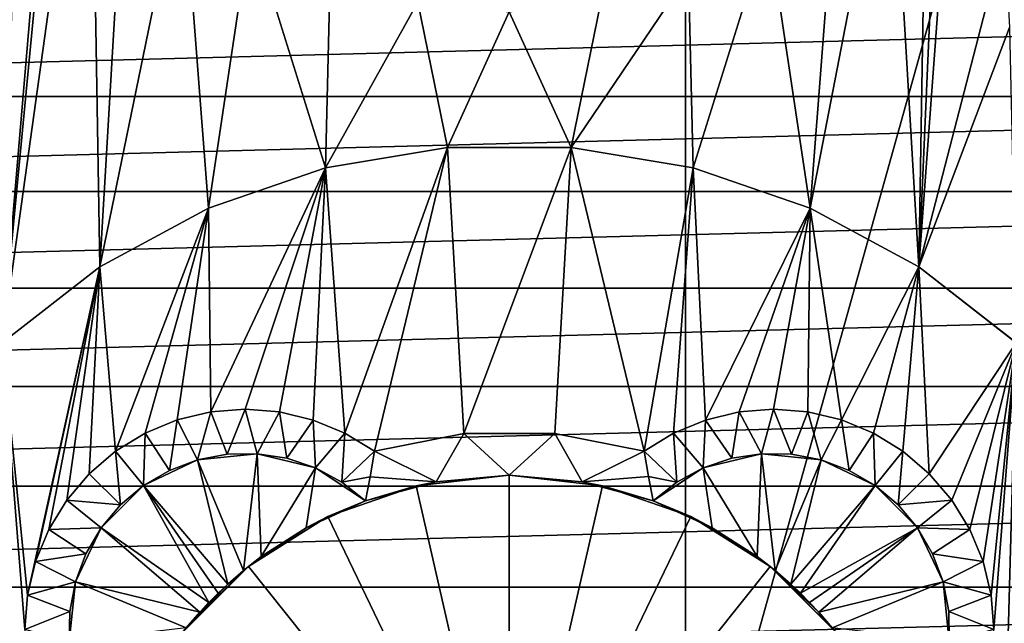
# Model space of a CAD drawing. Header units: millimetres. Extents: x -108 to 102, y -42 to 80.
# Tile 522 of 539: x 48.94 to 60.12, y 37.57 to 44.42. Entities that reach past the tile are written whole.
import ezdxf

# ---------------------------------------------------------------- set-up
doc = ezdxf.new("R2010")
doc.units = ezdxf.units.MM
doc.header["$LTSCALE"] = 81.481481
for name, color, linetype in [('10', 7, 'CONTINUOUS'), ('11', 7, 'CONTINUOUS'), ('12', 7, 'CONTINUOUS'), ('21', 7, 'CONTINUOUS'), ('23', 7, 'CONTINUOUS'), ('2718', 7, 'CONTINUOUS'), ('2720', 7, 'CONTINUOUS'), ('2721', 7, 'CONTINUOUS'), ('2784', 7, 'CONTINUOUS'), ('4', 7, 'CONTINUOUS'), ('49', 7, 'CONTINUOUS'), ('5', 7, 'CONTINUOUS'), ('50', 7, 'CONTINUOUS'), ('51', 7, 'CONTINUOUS'), ('58', 7, 'CONTINUOUS'), ('59', 7, 'CONTINUOUS'), ('60', 7, 'CONTINUOUS')]:
    doc.layers.add(name, color=color, linetype=linetype)

msp = doc.modelspace()

# ---------------------------------------------------------------- linework, layer by layer
at = {"layer": '10', "color": 7, "linetype": 'CONTINUOUS', "true_color": 0x96918c}
for points in [[(52.97, 39.522, 105.55), (53.984, 39.725, 105.55), (53.671, 39.177, 106.05), (52.97, 39.522, 105.55)], [(53.671, 39.177, 106.05), (53.984, 39.725, 105.55), (54.5, 39.25, 106.05), (53.671, 39.177, 106.05)], [(53.984, 39.725, 105.55), (55.017, 39.724, 105.55), (54.5, 39.25, 106.05), (53.984, 39.725, 105.55)], [(54.5, 39.25, 106.05), (55.017, 39.724, 105.55), (55.329, 39.177, 106.05), (54.5, 39.25, 106.05)], [(55.017, 39.724, 105.55), (56.03, 39.522, 105.55), (55.329, 39.177, 106.05), (55.017, 39.724, 105.55)], [(52.92, 39.234, 105.809), (52.97, 39.522, 105.55), (53.671, 39.177, 106.05), (52.92, 39.234, 105.809)], [(55.329, 39.177, 106.05), (56.03, 39.522, 105.55), (56.08, 39.235, 105.808), (55.329, 39.177, 106.05)], [(52.867, 38.96, 106.05), (52.92, 39.234, 105.809), (53.671, 39.177, 106.05), (52.867, 38.96, 106.05)], [(56.133, 38.96, 106.05), (55.329, 39.177, 106.05), (56.08, 39.235, 105.808), (56.133, 38.96, 106.05)]]:
    msp.add_3dface(points, dxfattribs=at)
at = {"layer": '11', "color": 7, "linetype": 'CONTINUOUS', "true_color": 0x96918c}
for points in [[(53.671, 39.177, 106.05), (54.5, 39.25, 106.05), (53.443, 39.131, 124.55), (53.671, 39.177, 106.05)], [(53.443, 39.131, 124.55), (54.5, 39.25, 106.05), (54.5, 39.25, 124.55), (53.443, 39.131, 124.55)], [(54.5, 39.25, 106.05), (55.329, 39.177, 106.05), (54.5, 39.25, 124.55), (54.5, 39.25, 106.05)], [(54.5, 39.25, 124.55), (55.329, 39.177, 106.05), (55.557, 39.131, 124.55), (54.5, 39.25, 124.55)], [(52.439, 38.78, 124.55), (52.867, 38.96, 120.55), (53.443, 39.131, 124.55), (52.439, 38.78, 124.55)], [(52.867, 38.96, 106.05), (53.671, 39.177, 106.05), (52.867, 38.96, 120.55), (52.867, 38.96, 106.05)], [(52.867, 38.96, 120.55), (53.671, 39.177, 106.05), (53.443, 39.131, 124.55), (52.867, 38.96, 120.55)], [(55.329, 39.177, 106.05), (56.133, 38.96, 106.05), (55.557, 39.131, 124.55), (55.329, 39.177, 106.05)], [(56.133, 38.96, 106.05), (56.133, 38.96, 120.55), (55.557, 39.131, 124.55), (56.133, 38.96, 106.05)], [(55.557, 39.131, 124.55), (56.133, 38.96, 120.55), (56.561, 38.78, 124.55), (55.557, 39.131, 124.55)], [(52.192, 38.652, 120.944), (52.867, 38.96, 120.55), (52.439, 38.78, 124.55), (52.192, 38.652, 120.944)], [(56.561, 38.78, 124.55), (56.133, 38.96, 120.55), (56.805, 38.653, 120.943), (56.561, 38.78, 124.55)], [(51.538, 38.214, 124.55), (52.192, 38.652, 120.944), (52.439, 38.78, 124.55), (51.538, 38.214, 124.55)], [(57.462, 38.214, 124.55), (56.561, 38.78, 124.55), (57.313, 38.328, 121.242), (57.462, 38.214, 124.55)], [(57.313, 38.328, 121.242), (56.561, 38.78, 124.55), (56.805, 38.653, 120.943), (57.313, 38.328, 121.242)], [(51.684, 38.326, 121.244), (52.192, 38.652, 120.944), (51.538, 38.214, 124.55), (51.684, 38.326, 121.244)], [(51.481, 38.167, 121.351), (51.684, 38.326, 121.244), (51.538, 38.214, 124.55), (51.481, 38.167, 121.351)], [(57.517, 38.168, 121.35), (57.462, 38.214, 124.55), (57.313, 38.328, 121.242), (57.517, 38.168, 121.35)], [(50.786, 37.462, 124.55), (51.481, 38.167, 121.351), (51.538, 38.214, 124.55), (50.786, 37.462, 124.55)], [(51.303, 38.013, 121.421), (51.481, 38.167, 121.351), (50.786, 37.462, 124.55), (51.303, 38.013, 121.421)], [(58.214, 37.462, 124.55), (57.462, 38.214, 124.55), (58.167, 37.519, 121.351), (58.214, 37.462, 124.55)], [(58.167, 37.519, 121.351), (57.462, 38.214, 124.55), (58.013, 37.697, 121.421), (58.167, 37.519, 121.351)], [(58.013, 37.697, 121.421), (57.462, 38.214, 124.55), (57.91, 37.807, 121.444), (58.013, 37.697, 121.421)], [(57.91, 37.807, 121.444), (57.462, 38.214, 124.55), (57.805, 37.912, 121.444), (57.91, 37.807, 121.444)], [(57.805, 37.912, 121.444), (57.462, 38.214, 124.55), (57.696, 38.014, 121.421), (57.805, 37.912, 121.444)], [(57.696, 38.014, 121.421), (57.462, 38.214, 124.55), (57.517, 38.168, 121.35), (57.696, 38.014, 121.421)], [(51.193, 37.91, 121.444), (51.303, 38.013, 121.421), (50.786, 37.462, 124.55), (51.193, 37.91, 121.444)], [(51.088, 37.805, 121.444), (51.193, 37.91, 121.444), (50.786, 37.462, 124.55), (51.088, 37.805, 121.444)], [(50.986, 37.696, 121.421), (51.088, 37.805, 121.444), (50.786, 37.462, 124.55), (50.986, 37.696, 121.421)], [(50.832, 37.517, 121.35), (50.986, 37.696, 121.421), (50.786, 37.462, 124.55), (50.832, 37.517, 121.35)]]:
    msp.add_3dface(points, dxfattribs=at)
at = {"layer": '12', "color": 7, "linetype": 'CONTINUOUS', "true_color": 0x96918c}
for points in [[(53.443, 39.131, 124.55), (54.5, 39.25, 124.55), (54.5, 34.5, 125.823), (53.443, 39.131, 124.55)], [(54.5, 39.25, 124.55), (55.557, 39.131, 124.55), (54.5, 34.5, 125.823), (54.5, 39.25, 124.55)], [(52.439, 38.78, 124.55), (53.443, 39.131, 124.55), (54.5, 34.5, 125.823), (52.439, 38.78, 124.55)], [(55.557, 39.131, 124.55), (56.561, 38.78, 124.55), (54.5, 34.5, 125.823), (55.557, 39.131, 124.55)], [(51.538, 38.214, 124.55), (52.439, 38.78, 124.55), (54.5, 34.5, 125.823), (51.538, 38.214, 124.55)], [(56.561, 38.78, 124.55), (57.462, 38.214, 124.55), (54.5, 34.5, 125.823), (56.561, 38.78, 124.55)], [(50.786, 37.462, 124.55), (51.538, 38.214, 124.55), (54.5, 34.5, 125.823), (50.786, 37.462, 124.55)], [(57.462, 38.214, 124.55), (58.214, 37.462, 124.55), (54.5, 34.5, 125.823), (57.462, 38.214, 124.55)]]:
    msp.add_3dface(points, dxfattribs=at)
at = {"layer": '21', "color": 7, "linetype": 'CONTINUOUS', "true_color": 0x96918c}
for points in [[(60.117, 54.735, 115.05), (60.123, 45.377, 115.05), (59.149, 41.615, 115.05), (60.117, 54.735, 115.05)], [(59.472, 48.99, 115.05), (60.117, 54.735, 115.05), (59.149, 41.615, 115.05), (59.472, 48.99, 115.05)], [(49.528, 50.036, 115.05), (49.528, 48.99, 115.05), (48.743, 40.753, 115.05), (49.528, 50.036, 115.05)], [(48.877, 45.377, 115.05), (49.528, 50.036, 115.05), (48.743, 40.753, 115.05), (48.877, 45.377, 115.05)], [(49.528, 48.99, 115.05), (49.745, 47.968, 115.05), (48.743, 40.753, 115.05), (49.528, 48.99, 115.05)], [(59.255, 47.968, 115.05), (59.472, 48.99, 115.05), (59.149, 41.615, 115.05), (59.255, 47.968, 115.05)], [(48.743, 40.753, 115.05), (49.745, 47.968, 115.05), (49.851, 41.615, 115.05), (48.743, 40.753, 115.05)], [(49.745, 47.968, 115.05), (50.17, 47.013, 115.05), (49.851, 41.615, 115.05), (49.745, 47.968, 115.05)], [(58.83, 47.013, 115.05), (59.255, 47.968, 115.05), (59.149, 41.615, 115.05), (58.83, 47.013, 115.05)], [(50.17, 47.013, 115.05), (50.785, 46.167, 115.05), (49.851, 41.615, 115.05), (50.17, 47.013, 115.05)], [(58.215, 46.167, 115.05), (58.83, 47.013, 115.05), (57.915, 42.284, 115.05), (58.215, 46.167, 115.05)], [(57.915, 42.284, 115.05), (58.83, 47.013, 115.05), (59.149, 41.615, 115.05), (57.915, 42.284, 115.05)], [(49.851, 41.615, 115.05), (50.785, 46.167, 115.05), (51.085, 42.284, 115.05), (49.851, 41.615, 115.05)], [(50.785, 46.167, 115.05), (51.562, 45.468, 115.05), (51.085, 42.284, 115.05), (50.785, 46.167, 115.05)], [(57.438, 45.468, 115.05), (58.215, 46.167, 115.05), (57.915, 42.284, 115.05), (57.438, 45.468, 115.05)], [(51.085, 42.284, 115.05), (51.562, 45.468, 115.05), (52.413, 42.74, 115.05), (51.085, 42.284, 115.05)], [(51.562, 45.468, 115.05), (52.467, 44.945, 115.05), (52.413, 42.74, 115.05), (51.562, 45.468, 115.05)], [(56.533, 44.945, 115.05), (57.438, 45.468, 115.05), (56.587, 42.74, 115.05), (56.533, 44.945, 115.05)], [(56.587, 42.74, 115.05), (57.438, 45.468, 115.05), (57.915, 42.284, 115.05), (56.587, 42.74, 115.05)], [(60.123, 45.377, 115.05), (60.178, 44.333, 115.05), (59.149, 41.615, 115.05), (60.123, 45.377, 115.05)], [(52.467, 44.945, 115.05), (53.461, 44.622, 115.05), (52.413, 42.74, 115.05), (52.467, 44.945, 115.05)], [(55.539, 44.622, 115.05), (56.533, 44.945, 115.05), (55.202, 42.971, 115.05), (55.539, 44.622, 115.05)], [(55.202, 42.971, 115.05), (56.533, 44.945, 115.05), (56.587, 42.74, 115.05), (55.202, 42.971, 115.05)], [(52.413, 42.74, 115.05), (53.461, 44.622, 115.05), (53.798, 42.971, 115.05), (52.413, 42.74, 115.05)], [(53.461, 44.622, 115.05), (54.5, 44.513, 115.05), (53.798, 42.971, 115.05), (53.461, 44.622, 115.05)], [(54.5, 44.513, 115.05), (55.539, 44.622, 115.05), (55.202, 42.971, 115.05), (54.5, 44.513, 115.05)], [(53.798, 42.971, 115.05), (54.5, 44.513, 115.05), (55.202, 42.971, 115.05), (53.798, 42.971, 115.05)], [(59.149, 41.615, 115.05), (60.178, 44.333, 115.05), (60.257, 40.753, 115.05), (59.149, 41.615, 115.05)]]:
    msp.add_3dface(points, dxfattribs=at)
at = {"layer": '23', "color": 7, "linetype": 'CONTINUOUS', "true_color": 0x96918c}
for points in [[(52.414, 42.74, 105.55), (52.413, 42.74, 115.05), (53.798, 42.971, 115.05), (52.414, 42.74, 105.55)], [(53.798, 42.971, 105.55), (52.414, 42.74, 105.55), (53.798, 42.971, 115.05), (53.798, 42.971, 105.55)], [(55.202, 42.971, 105.55), (53.798, 42.971, 105.55), (55.202, 42.971, 115.05), (55.202, 42.971, 105.55)], [(53.798, 42.971, 105.55), (53.798, 42.971, 115.05), (55.202, 42.971, 115.05), (53.798, 42.971, 105.55)], [(56.586, 42.74, 105.55), (55.202, 42.971, 105.55), (56.587, 42.74, 115.05), (56.586, 42.74, 105.55)], [(55.202, 42.971, 105.55), (55.202, 42.971, 115.05), (56.587, 42.74, 115.05), (55.202, 42.971, 105.55)], [(51.086, 42.284, 105.55), (51.085, 42.284, 115.05), (52.413, 42.74, 115.05), (51.086, 42.284, 105.55)], [(52.414, 42.74, 105.55), (51.086, 42.284, 105.55), (52.413, 42.74, 115.05), (52.414, 42.74, 105.55)], [(57.914, 42.284, 105.55), (56.586, 42.74, 105.55), (57.915, 42.284, 115.05), (57.914, 42.284, 105.55)], [(56.586, 42.74, 105.55), (56.587, 42.74, 115.05), (57.915, 42.284, 115.05), (56.586, 42.74, 105.55)], [(49.852, 41.616, 105.55), (49.851, 41.615, 115.05), (51.085, 42.284, 115.05), (49.852, 41.616, 105.55)], [(51.086, 42.284, 105.55), (49.852, 41.616, 105.55), (51.085, 42.284, 115.05), (51.086, 42.284, 105.55)], [(59.148, 41.616, 105.55), (57.914, 42.284, 105.55), (59.149, 41.615, 115.05), (59.148, 41.616, 105.55)], [(57.914, 42.284, 105.55), (57.915, 42.284, 115.05), (59.149, 41.615, 115.05), (57.914, 42.284, 105.55)], [(48.744, 40.754, 105.55), (48.743, 40.753, 115.05), (49.851, 41.615, 115.05), (48.744, 40.754, 105.55)], [(49.852, 41.616, 105.55), (48.744, 40.754, 105.55), (49.851, 41.615, 115.05), (49.852, 41.616, 105.55)], [(60.256, 40.754, 105.55), (59.148, 41.616, 105.55), (60.257, 40.753, 115.05), (60.256, 40.754, 105.55)], [(59.148, 41.616, 105.55), (59.149, 41.615, 115.05), (60.257, 40.753, 115.05), (59.148, 41.616, 105.55)]]:
    msp.add_3dface(points, dxfattribs=at)
at = {"layer": '2718', "color": 7, "linetype": 'CONTINUOUS'}
for points in [[(56.5, 70.3, 98.25), (56.5, 34.5, 98.25), (66.5, 70.3, 98.25), (56.5, 70.3, 98.25)], [(56.5, 34.5, 98.25), (66.5, 34.5, 98.25), (66.5, 70.3, 98.25), (56.5, 34.5, 98.25)]]:
    msp.add_3dface(points, dxfattribs=at)
at = {"layer": '2720', "color": 7, "linetype": 'CONTINUOUS'}
for points in [[(56.5, 34.5, 97.25), (56.5, 70.3, 97.25), (66.5, 34.5, 97.25), (56.5, 34.5, 97.25)], [(66.5, 34.5, 97.25), (56.5, 70.3, 97.25), (66.5, 70.3, 97.25), (66.5, 34.5, 97.25)]]:
    msp.add_3dface(points, dxfattribs=at)
at = {"layer": '2721', "color": 7, "linetype": 'CONTINUOUS'}
for points in [[(56.5, 70.3, 97.25), (56.5, 34.5, 97.25), (56.5, 70.3, 98.25), (56.5, 70.3, 97.25)], [(56.5, 70.3, 98.25), (56.5, 34.5, 97.25), (56.5, 34.5, 98.25), (56.5, 70.3, 98.25)]]:
    msp.add_3dface(points, dxfattribs=at)
at = {"layer": '2784', "color": 7, "linetype": 'CONTINUOUS', "true_color": 0x96918c}
for points in [[(87.5, 79.5, 80.05), (-66.79, 41.38, 80.05), (-92.5, 79.5, 80.05), (87.5, 79.5, 80.05)], [(-65.5, 41.5, 80.05), (-66.79, 41.38, 80.05), (87.5, 79.5, 80.05), (-65.5, 41.5, 80.05)], [(-64.21, 41.38, 80.05), (-65.5, 41.5, 80.05), (87.5, 79.5, 80.05), (-64.21, 41.38, 80.05)], [(-62.971, 41.027, 80.05), (-64.21, 41.38, 80.05), (87.5, 79.5, 80.05), (-62.971, 41.027, 80.05)], [(-61.816, 40.452, 80.05), (-62.971, 41.027, 80.05), (87.5, 79.5, 80.05), (-61.816, 40.452, 80.05)], [(-60.785, 39.674, 80.05), (-61.816, 40.452, 80.05), (87.5, 79.5, 80.05), (-60.785, 39.674, 80.05)], [(-59.913, 38.717, 80.05), (-60.785, 39.674, 80.05), (87.5, 79.5, 80.05), (-59.913, 38.717, 80.05)], [(-59.234, 37.619, 80.05), (-59.913, 38.717, 80.05), (87.5, 79.5, 80.05), (-59.234, 37.619, 80.05)], [(-58.768, 36.417, 80.05), (-59.234, 37.619, 80.05), (87.5, 79.5, 80.05), (-58.768, 36.417, 80.05)], [(-58.53, 35.147, 80.05), (-58.768, 36.417, 80.05), (87.5, 79.5, 80.05), (-58.53, 35.147, 80.05)], [(-58.53, 33.853, 80.05), (-58.53, 35.147, 80.05), (87.5, 79.5, 80.05), (-58.53, 33.853, 80.05)], [(43.801, 52.279, 80.05), (-58.53, 33.853, 80.05), (87.5, 79.5, 80.05), (43.801, 52.279, 80.05)]]:
    msp.add_3dface(points, dxfattribs=at)
at = {"layer": '4', "color": 7, "linetype": 'CONTINUOUS', "true_color": 0x96918c}
for points in [[(52.414, 42.74, 105.55), (53.798, 42.971, 105.55), (52.634, 39.728, 105.55), (52.414, 42.74, 105.55)], [(52.634, 39.728, 105.55), (53.798, 42.971, 105.55), (52.97, 39.522, 105.55), (52.634, 39.728, 105.55)], [(52.97, 39.522, 105.55), (53.798, 42.971, 105.55), (53.984, 39.725, 105.55), (52.97, 39.522, 105.55)], [(53.798, 42.971, 105.55), (55.202, 42.971, 105.55), (53.984, 39.725, 105.55), (53.798, 42.971, 105.55)], [(53.984, 39.725, 105.55), (55.202, 42.971, 105.55), (55.017, 39.724, 105.55), (53.984, 39.725, 105.55)], [(55.017, 39.724, 105.55), (55.202, 42.971, 105.55), (56.03, 39.522, 105.55), (55.017, 39.724, 105.55)], [(55.202, 42.971, 105.55), (56.586, 42.74, 105.55), (56.03, 39.522, 105.55), (55.202, 42.971, 105.55)], [(51.086, 42.284, 105.55), (52.414, 42.74, 105.55), (51.11, 39.969, 105.55), (51.086, 42.284, 105.55)], [(51.11, 39.969, 105.55), (52.414, 42.74, 105.55), (51.5, 40, 105.55), (51.11, 39.969, 105.55)], [(51.5, 40, 105.55), (52.414, 42.74, 105.55), (51.892, 39.969, 105.55), (51.5, 40, 105.55)], [(51.892, 39.969, 105.55), (52.414, 42.74, 105.55), (52.273, 39.877, 105.55), (51.892, 39.969, 105.55)], [(52.273, 39.877, 105.55), (52.414, 42.74, 105.55), (52.634, 39.728, 105.55), (52.273, 39.877, 105.55)], [(56.03, 39.522, 105.55), (56.586, 42.74, 105.55), (56.366, 39.728, 105.55), (56.03, 39.522, 105.55)], [(56.366, 39.728, 105.55), (56.586, 42.74, 105.55), (56.726, 39.877, 105.55), (56.366, 39.728, 105.55)], [(56.586, 42.74, 105.55), (57.914, 42.284, 105.55), (56.726, 39.877, 105.55), (56.586, 42.74, 105.55)], [(49.852, 41.616, 105.55), (51.086, 42.284, 105.55), (50.031, 39.523, 105.55), (49.852, 41.616, 105.55)], [(50.031, 39.523, 105.55), (51.086, 42.284, 105.55), (50.365, 39.727, 105.55), (50.031, 39.523, 105.55)], [(50.365, 39.727, 105.55), (51.086, 42.284, 105.55), (50.728, 39.878, 105.55), (50.365, 39.727, 105.55)], [(50.728, 39.878, 105.55), (51.086, 42.284, 105.55), (51.11, 39.969, 105.55), (50.728, 39.878, 105.55)], [(56.726, 39.877, 105.55), (57.914, 42.284, 105.55), (57.108, 39.969, 105.55), (56.726, 39.877, 105.55)], [(57.108, 39.969, 105.55), (57.914, 42.284, 105.55), (57.5, 40, 105.55), (57.108, 39.969, 105.55)], [(57.5, 40, 105.55), (57.914, 42.284, 105.55), (57.89, 39.969, 105.55), (57.5, 40, 105.55)], [(57.89, 39.969, 105.55), (57.914, 42.284, 105.55), (58.272, 39.878, 105.55), (57.89, 39.969, 105.55)], [(57.914, 42.284, 105.55), (59.148, 41.616, 105.55), (58.272, 39.878, 105.55), (57.914, 42.284, 105.55)], [(48.744, 40.754, 105.55), (49.852, 41.616, 105.55), (49.031, 37.89, 105.55), (48.744, 40.754, 105.55)], [(49.031, 37.89, 105.55), (49.852, 41.616, 105.55), (49.122, 38.272, 105.55), (49.031, 37.89, 105.55)], [(49.122, 38.272, 105.55), (49.852, 41.616, 105.55), (49.273, 38.635, 105.55), (49.122, 38.272, 105.55)], [(49.273, 38.635, 105.55), (49.852, 41.616, 105.55), (49.477, 38.969, 105.55), (49.273, 38.635, 105.55)], [(49.477, 38.969, 105.55), (49.852, 41.616, 105.55), (49.732, 39.268, 105.55), (49.477, 38.969, 105.55)], [(49.732, 39.268, 105.55), (49.852, 41.616, 105.55), (50.031, 39.523, 105.55), (49.732, 39.268, 105.55)], [(58.272, 39.878, 105.55), (59.148, 41.616, 105.55), (58.635, 39.727, 105.55), (58.272, 39.878, 105.55)], [(58.635, 39.727, 105.55), (59.148, 41.616, 105.55), (58.969, 39.523, 105.55), (58.635, 39.727, 105.55)], [(58.969, 39.523, 105.55), (59.148, 41.616, 105.55), (59.268, 39.268, 105.55), (58.969, 39.523, 105.55)], [(59.148, 41.616, 105.55), (60.256, 40.754, 105.55), (59.268, 39.268, 105.55), (59.148, 41.616, 105.55)], [(48.843, 27.182, 105.55), (48.744, 40.754, 105.55), (49, 37.5, 105.55), (48.843, 27.182, 105.55)], [(49, 37.5, 105.55), (48.744, 40.754, 105.55), (49.031, 37.89, 105.55), (49, 37.5, 105.55)], [(59.268, 39.268, 105.55), (60.256, 40.754, 105.55), (59.523, 38.969, 105.55), (59.268, 39.268, 105.55)], [(59.523, 38.969, 105.55), (60.256, 40.754, 105.55), (59.727, 38.635, 105.55), (59.523, 38.969, 105.55)], [(59.727, 38.635, 105.55), (60.256, 40.754, 105.55), (59.878, 38.272, 105.55), (59.727, 38.635, 105.55)], [(59.878, 38.272, 105.55), (60.256, 40.754, 105.55), (59.969, 37.89, 105.55), (59.878, 38.272, 105.55)], [(59.969, 37.89, 105.55), (60.256, 40.754, 105.55), (60, 37.5, 105.55), (59.969, 37.89, 105.55)], [(60.256, 40.754, 105.55), (60.157, 27.182, 105.55), (60, 31.5, 105.55), (60.256, 40.754, 105.55)], [(60.256, 40.754, 105.55), (60, 31.5, 105.55), (60, 37.5, 105.55), (60.256, 40.754, 105.55)]]:
    msp.add_3dface(points, dxfattribs=at)
at = {"layer": '49', "color": 7, "linetype": 'CONTINUOUS', "true_color": 0x96918c}
for points in [[(51.638, 39.495, 120.55), (51.481, 38.167, 121.351), (50.961, 39.426, 120.55), (51.638, 39.495, 120.55)], [(51.684, 38.326, 121.244), (51.481, 38.167, 121.351), (51.638, 39.495, 120.55), (51.684, 38.326, 121.244)], [(52.298, 39.334, 120.55), (51.684, 38.326, 121.244), (51.638, 39.495, 120.55), (52.298, 39.334, 120.55)], [(50.961, 39.426, 120.55), (51.303, 38.013, 121.421), (50.347, 39.134, 120.55), (50.961, 39.426, 120.55)], [(51.481, 38.167, 121.351), (51.303, 38.013, 121.421), (50.961, 39.426, 120.55), (51.481, 38.167, 121.351)], [(52.192, 38.652, 120.944), (51.684, 38.326, 121.244), (52.298, 39.334, 120.55), (52.192, 38.652, 120.944)], [(52.867, 38.96, 120.55), (52.192, 38.652, 120.944), (52.298, 39.334, 120.55), (52.867, 38.96, 120.55)], [(50.347, 39.134, 120.55), (51.088, 37.805, 121.444), (49.866, 38.653, 120.55), (50.347, 39.134, 120.55)], [(51.303, 38.013, 121.421), (51.193, 37.91, 121.444), (50.347, 39.134, 120.55), (51.303, 38.013, 121.421)], [(51.193, 37.91, 121.444), (51.088, 37.805, 121.444), (50.347, 39.134, 120.55), (51.193, 37.91, 121.444)], [(49.866, 38.653, 120.55), (50.986, 37.696, 121.421), (49.574, 38.039, 120.55), (49.866, 38.653, 120.55)], [(51.088, 37.805, 121.444), (50.986, 37.696, 121.421), (49.866, 38.653, 120.55), (51.088, 37.805, 121.444)], [(49.574, 38.039, 120.55), (50.832, 37.517, 121.35), (49.505, 37.362, 120.55), (49.574, 38.039, 120.55)], [(50.986, 37.696, 121.421), (50.832, 37.517, 121.35), (49.574, 38.039, 120.55), (50.986, 37.696, 121.421)]]:
    msp.add_3dface(points, dxfattribs=at)
at = {"layer": '5', "color": 7, "linetype": 'CONTINUOUS', "true_color": 0x96918c}
for points in [[(34.675, 44.601, 127.05), (34.174, 43.55, 127.05), (74.325, 44.601, 127.05), (34.675, 44.601, 127.05)], [(74.325, 44.601, 127.05), (34.174, 43.55, 127.05), (74.826, 43.55, 127.05), (74.325, 44.601, 127.05)], [(34.174, 43.55, 127.05), (33.728, 42.473, 127.05), (74.826, 43.55, 127.05), (34.174, 43.55, 127.05)], [(74.826, 43.55, 127.05), (33.728, 42.473, 127.05), (75.272, 42.473, 127.05), (74.826, 43.55, 127.05)], [(33.728, 42.473, 127.05), (33.339, 41.376, 127.05), (75.272, 42.473, 127.05), (33.728, 42.473, 127.05)], [(75.272, 42.473, 127.05), (33.339, 41.376, 127.05), (75.661, 41.376, 127.05), (75.272, 42.473, 127.05)], [(33.339, 41.376, 127.05), (33.008, 40.258, 127.05), (75.661, 41.376, 127.05), (33.339, 41.376, 127.05)], [(75.661, 41.376, 127.05), (33.008, 40.258, 127.05), (75.992, 40.258, 127.05), (75.661, 41.376, 127.05)], [(33.008, 40.258, 127.05), (32.736, 39.127, 127.05), (75.992, 40.258, 127.05), (33.008, 40.258, 127.05)], [(75.992, 40.258, 127.05), (32.736, 39.127, 127.05), (76.264, 39.127, 127.05), (75.992, 40.258, 127.05)], [(32.736, 39.127, 127.05), (32.524, 37.98, 127.05), (76.264, 39.127, 127.05), (32.736, 39.127, 127.05)], [(76.264, 39.127, 127.05), (32.524, 37.98, 127.05), (76.476, 37.98, 127.05), (76.264, 39.127, 127.05)], [(32.524, 37.98, 127.05), (32.372, 36.826, 127.05), (76.476, 37.98, 127.05), (32.524, 37.98, 127.05)], [(76.476, 37.98, 127.05), (32.372, 36.826, 127.05), (76.628, 36.826, 127.05), (76.476, 37.98, 127.05)]]:
    msp.add_3dface(points, dxfattribs=at)
at = {"layer": '50', "color": 7, "linetype": 'CONTINUOUS', "true_color": 0x96918c}
for points in [[(51.638, 39.495, 120.55), (50.961, 39.426, 120.55), (51.638, 39.495, 106.05), (51.638, 39.495, 120.55)], [(51.638, 39.495, 106.05), (50.961, 39.426, 120.55), (51.296, 39.49, 106.05), (51.638, 39.495, 106.05)], [(51.296, 39.49, 106.05), (50.961, 39.426, 120.55), (50.961, 39.426, 106.05), (51.296, 39.49, 106.05)], [(52.298, 39.334, 120.55), (51.638, 39.495, 120.55), (52.298, 39.334, 106.05), (52.298, 39.334, 120.55)], [(52.298, 39.334, 106.05), (51.638, 39.495, 120.55), (51.975, 39.443, 106.05), (52.298, 39.334, 106.05)], [(51.975, 39.443, 106.05), (51.638, 39.495, 120.55), (51.638, 39.495, 106.05), (51.975, 39.443, 106.05)], [(50.961, 39.426, 120.55), (50.347, 39.134, 120.55), (50.961, 39.426, 106.05), (50.961, 39.426, 120.55)], [(50.961, 39.426, 106.05), (50.347, 39.134, 120.55), (50.641, 39.306, 106.05), (50.961, 39.426, 106.05)], [(50.641, 39.306, 106.05), (50.347, 39.134, 120.55), (50.347, 39.134, 106.05), (50.641, 39.306, 106.05)], [(52.867, 38.96, 106.05), (52.867, 38.96, 120.55), (52.298, 39.334, 120.55), (52.867, 38.96, 106.05)], [(52.867, 38.96, 106.05), (52.298, 39.334, 120.55), (52.598, 39.171, 106.05), (52.867, 38.96, 106.05)], [(52.598, 39.171, 106.05), (52.298, 39.334, 120.55), (52.298, 39.334, 106.05), (52.598, 39.171, 106.05)], [(50.347, 39.134, 120.55), (49.866, 38.653, 120.55), (50.347, 39.134, 106.05), (50.347, 39.134, 120.55)], [(50.347, 39.134, 106.05), (49.866, 38.653, 120.55), (50.086, 38.914, 106.05), (50.347, 39.134, 106.05)], [(50.086, 38.914, 106.05), (49.866, 38.653, 120.55), (49.866, 38.653, 106.05), (50.086, 38.914, 106.05)], [(49.866, 38.653, 120.55), (49.574, 38.039, 120.55), (49.866, 38.653, 106.05), (49.866, 38.653, 120.55)], [(49.866, 38.653, 106.05), (49.574, 38.039, 120.55), (49.694, 38.358, 106.05), (49.866, 38.653, 106.05)], [(49.694, 38.358, 106.05), (49.574, 38.039, 120.55), (49.574, 38.039, 106.05), (49.694, 38.358, 106.05)], [(49.574, 38.039, 120.55), (49.505, 37.362, 120.55), (49.574, 38.039, 106.05), (49.574, 38.039, 120.55)], [(49.574, 38.039, 106.05), (49.505, 37.362, 120.55), (49.51, 37.703, 106.05), (49.574, 38.039, 106.05)], [(49.51, 37.703, 106.05), (49.505, 37.362, 120.55), (49.505, 37.362, 106.05), (49.51, 37.703, 106.05)]]:
    msp.add_3dface(points, dxfattribs=at)
at = {"layer": '51', "color": 7, "linetype": 'CONTINUOUS', "true_color": 0x96918c}
for points in [[(50.728, 39.878, 105.55), (51.11, 39.969, 105.55), (50.961, 39.426, 106.05), (50.728, 39.878, 105.55)], [(51.11, 39.969, 105.55), (51.296, 39.49, 106.05), (50.961, 39.426, 106.05), (51.11, 39.969, 105.55)], [(51.11, 39.969, 105.55), (51.5, 40, 105.55), (51.296, 39.49, 106.05), (51.11, 39.969, 105.55)], [(51.5, 40, 105.55), (51.638, 39.495, 106.05), (51.296, 39.49, 106.05), (51.5, 40, 105.55)], [(51.5, 40, 105.55), (51.892, 39.969, 105.55), (51.638, 39.495, 106.05), (51.5, 40, 105.55)], [(51.892, 39.969, 105.55), (51.975, 39.443, 106.05), (51.638, 39.495, 106.05), (51.892, 39.969, 105.55)], [(51.892, 39.969, 105.55), (52.273, 39.877, 105.55), (51.975, 39.443, 106.05), (51.892, 39.969, 105.55)], [(50.365, 39.727, 105.55), (50.728, 39.878, 105.55), (50.641, 39.306, 106.05), (50.365, 39.727, 105.55)], [(50.728, 39.878, 105.55), (50.961, 39.426, 106.05), (50.641, 39.306, 106.05), (50.728, 39.878, 105.55)], [(52.273, 39.877, 105.55), (52.298, 39.334, 106.05), (51.975, 39.443, 106.05), (52.273, 39.877, 105.55)], [(52.273, 39.877, 105.55), (52.634, 39.728, 105.55), (52.298, 39.334, 106.05), (52.273, 39.877, 105.55)], [(50.031, 39.523, 105.55), (50.365, 39.727, 105.55), (50.347, 39.134, 106.05), (50.031, 39.523, 105.55)], [(50.365, 39.727, 105.55), (50.641, 39.306, 106.05), (50.347, 39.134, 106.05), (50.365, 39.727, 105.55)], [(52.634, 39.728, 105.55), (52.598, 39.171, 106.05), (52.298, 39.334, 106.05), (52.634, 39.728, 105.55)], [(52.634, 39.728, 105.55), (52.97, 39.522, 105.55), (52.598, 39.171, 106.05), (52.634, 39.728, 105.55)], [(49.732, 39.268, 105.55), (50.031, 39.523, 105.55), (50.086, 38.914, 106.05), (49.732, 39.268, 105.55)], [(50.031, 39.523, 105.55), (50.347, 39.134, 106.05), (50.086, 38.914, 106.05), (50.031, 39.523, 105.55)], [(52.97, 39.522, 105.55), (52.92, 39.234, 105.809), (52.598, 39.171, 106.05), (52.97, 39.522, 105.55)], [(49.477, 38.969, 105.55), (49.732, 39.268, 105.55), (50.086, 38.914, 106.05), (49.477, 38.969, 105.55)], [(52.92, 39.234, 105.809), (52.867, 38.96, 106.05), (52.598, 39.171, 106.05), (52.92, 39.234, 105.809)], [(49.273, 38.635, 105.55), (49.477, 38.969, 105.55), (49.866, 38.653, 106.05), (49.273, 38.635, 105.55)], [(49.477, 38.969, 105.55), (50.086, 38.914, 106.05), (49.866, 38.653, 106.05), (49.477, 38.969, 105.55)], [(49.122, 38.272, 105.55), (49.273, 38.635, 105.55), (49.694, 38.358, 106.05), (49.122, 38.272, 105.55)], [(49.273, 38.635, 105.55), (49.866, 38.653, 106.05), (49.694, 38.358, 106.05), (49.273, 38.635, 105.55)], [(49.122, 38.272, 105.55), (49.694, 38.358, 106.05), (49.574, 38.039, 106.05), (49.122, 38.272, 105.55)], [(49.031, 37.89, 105.55), (49.122, 38.272, 105.55), (49.574, 38.039, 106.05), (49.031, 37.89, 105.55)], [(49.031, 37.89, 105.55), (49.574, 38.039, 106.05), (49.51, 37.703, 106.05), (49.031, 37.89, 105.55)], [(49, 37.5, 105.55), (49.031, 37.89, 105.55), (49.51, 37.703, 106.05), (49, 37.5, 105.55)], [(49, 37.5, 105.55), (49.51, 37.703, 106.05), (49.505, 37.362, 106.05), (49, 37.5, 105.55)]]:
    msp.add_3dface(points, dxfattribs=at)
at = {"layer": '58', "color": 7, "linetype": 'CONTINUOUS', "true_color": 0x96918c}
for points in [[(57.362, 39.495, 120.55), (57.313, 38.328, 121.242), (56.702, 39.334, 120.55), (57.362, 39.495, 120.55)], [(57.517, 38.168, 121.35), (57.313, 38.328, 121.242), (57.362, 39.495, 120.55), (57.517, 38.168, 121.35)], [(58.039, 39.426, 120.55), (57.517, 38.168, 121.35), (57.362, 39.495, 120.55), (58.039, 39.426, 120.55)], [(57.696, 38.014, 121.421), (57.517, 38.168, 121.35), (58.039, 39.426, 120.55), (57.696, 38.014, 121.421)], [(58.653, 39.134, 120.55), (57.696, 38.014, 121.421), (58.039, 39.426, 120.55), (58.653, 39.134, 120.55)], [(56.805, 38.653, 120.943), (56.133, 38.96, 120.55), (56.702, 39.334, 120.55), (56.805, 38.653, 120.943)], [(57.313, 38.328, 121.242), (56.805, 38.653, 120.943), (56.702, 39.334, 120.55), (57.313, 38.328, 121.242)], [(57.805, 37.912, 121.444), (57.696, 38.014, 121.421), (58.653, 39.134, 120.55), (57.805, 37.912, 121.444)], [(59.134, 38.653, 120.55), (57.805, 37.912, 121.444), (58.653, 39.134, 120.55), (59.134, 38.653, 120.55)], [(57.91, 37.807, 121.444), (57.805, 37.912, 121.444), (59.134, 38.653, 120.55), (57.91, 37.807, 121.444)], [(58.013, 37.697, 121.421), (57.91, 37.807, 121.444), (59.134, 38.653, 120.55), (58.013, 37.697, 121.421)], [(59.426, 38.039, 120.55), (58.013, 37.697, 121.421), (59.134, 38.653, 120.55), (59.426, 38.039, 120.55)], [(58.167, 37.519, 121.351), (58.013, 37.697, 121.421), (59.426, 38.039, 120.55), (58.167, 37.519, 121.351)], [(59.495, 37.362, 120.55), (58.167, 37.519, 121.351), (59.426, 38.039, 120.55), (59.495, 37.362, 120.55)]]:
    msp.add_3dface(points, dxfattribs=at)
at = {"layer": '59', "color": 7, "linetype": 'CONTINUOUS', "true_color": 0x96918c}
for points in [[(57.362, 39.495, 120.55), (56.702, 39.334, 120.55), (57.362, 39.495, 106.05), (57.362, 39.495, 120.55)], [(57.362, 39.495, 106.05), (56.702, 39.334, 120.55), (57.025, 39.443, 106.05), (57.362, 39.495, 106.05)], [(58.039, 39.426, 120.55), (57.362, 39.495, 120.55), (58.039, 39.426, 106.05), (58.039, 39.426, 120.55)], [(58.039, 39.426, 106.05), (57.362, 39.495, 120.55), (57.703, 39.49, 106.05), (58.039, 39.426, 106.05)], [(57.703, 39.49, 106.05), (57.362, 39.495, 120.55), (57.362, 39.495, 106.05), (57.703, 39.49, 106.05)], [(57.025, 39.443, 106.05), (56.702, 39.334, 120.55), (56.702, 39.334, 106.05), (57.025, 39.443, 106.05)], [(58.653, 39.134, 120.55), (58.039, 39.426, 120.55), (58.653, 39.134, 106.05), (58.653, 39.134, 120.55)], [(58.653, 39.134, 106.05), (58.039, 39.426, 120.55), (58.358, 39.306, 106.05), (58.653, 39.134, 106.05)], [(58.358, 39.306, 106.05), (58.039, 39.426, 120.55), (58.039, 39.426, 106.05), (58.358, 39.306, 106.05)], [(56.702, 39.334, 120.55), (56.133, 38.96, 120.55), (56.702, 39.334, 106.05), (56.702, 39.334, 120.55)], [(56.702, 39.334, 106.05), (56.133, 38.96, 120.55), (56.402, 39.171, 106.05), (56.702, 39.334, 106.05)], [(56.133, 38.96, 120.55), (56.133, 38.96, 106.05), (56.402, 39.171, 106.05), (56.133, 38.96, 120.55)], [(59.134, 38.653, 120.55), (58.653, 39.134, 120.55), (59.134, 38.653, 106.05), (59.134, 38.653, 120.55)], [(59.134, 38.653, 106.05), (58.653, 39.134, 120.55), (58.914, 38.914, 106.05), (59.134, 38.653, 106.05)], [(58.914, 38.914, 106.05), (58.653, 39.134, 120.55), (58.653, 39.134, 106.05), (58.914, 38.914, 106.05)], [(59.426, 38.039, 120.55), (59.134, 38.653, 120.55), (59.426, 38.039, 106.05), (59.426, 38.039, 120.55)], [(59.426, 38.039, 106.05), (59.134, 38.653, 120.55), (59.306, 38.359, 106.05), (59.426, 38.039, 106.05)], [(59.306, 38.359, 106.05), (59.134, 38.653, 120.55), (59.134, 38.653, 106.05), (59.306, 38.359, 106.05)], [(59.495, 37.362, 120.55), (59.426, 38.039, 120.55), (59.495, 37.362, 106.05), (59.495, 37.362, 120.55)], [(59.495, 37.362, 106.05), (59.426, 38.039, 120.55), (59.49, 37.704, 106.05), (59.495, 37.362, 106.05)], [(59.49, 37.704, 106.05), (59.426, 38.039, 120.55), (59.426, 38.039, 106.05), (59.49, 37.704, 106.05)]]:
    msp.add_3dface(points, dxfattribs=at)
at = {"layer": '60', "color": 7, "linetype": 'CONTINUOUS', "true_color": 0x96918c}
for points in [[(56.726, 39.877, 105.55), (57.108, 39.969, 105.55), (57.025, 39.443, 106.05), (56.726, 39.877, 105.55)], [(57.108, 39.969, 105.55), (57.362, 39.495, 106.05), (57.025, 39.443, 106.05), (57.108, 39.969, 105.55)], [(57.108, 39.969, 105.55), (57.5, 40, 105.55), (57.362, 39.495, 106.05), (57.108, 39.969, 105.55)], [(57.5, 40, 105.55), (57.703, 39.49, 106.05), (57.362, 39.495, 106.05), (57.5, 40, 105.55)], [(57.5, 40, 105.55), (57.89, 39.969, 105.55), (57.703, 39.49, 106.05), (57.5, 40, 105.55)], [(57.89, 39.969, 105.55), (58.039, 39.426, 106.05), (57.703, 39.49, 106.05), (57.89, 39.969, 105.55)], [(57.89, 39.969, 105.55), (58.272, 39.878, 105.55), (58.039, 39.426, 106.05), (57.89, 39.969, 105.55)], [(56.366, 39.728, 105.55), (56.726, 39.877, 105.55), (56.702, 39.334, 106.05), (56.366, 39.728, 105.55)], [(56.726, 39.877, 105.55), (57.025, 39.443, 106.05), (56.702, 39.334, 106.05), (56.726, 39.877, 105.55)], [(58.272, 39.878, 105.55), (58.358, 39.306, 106.05), (58.039, 39.426, 106.05), (58.272, 39.878, 105.55)], [(58.272, 39.878, 105.55), (58.635, 39.727, 105.55), (58.358, 39.306, 106.05), (58.272, 39.878, 105.55)], [(56.03, 39.522, 105.55), (56.366, 39.728, 105.55), (56.402, 39.171, 106.05), (56.03, 39.522, 105.55)], [(56.366, 39.728, 105.55), (56.702, 39.334, 106.05), (56.402, 39.171, 106.05), (56.366, 39.728, 105.55)], [(58.635, 39.727, 105.55), (58.653, 39.134, 106.05), (58.358, 39.306, 106.05), (58.635, 39.727, 105.55)], [(58.635, 39.727, 105.55), (58.969, 39.523, 105.55), (58.653, 39.134, 106.05), (58.635, 39.727, 105.55)], [(56.08, 39.235, 105.808), (56.03, 39.522, 105.55), (56.402, 39.171, 106.05), (56.08, 39.235, 105.808)], [(58.969, 39.523, 105.55), (58.914, 38.914, 106.05), (58.653, 39.134, 106.05), (58.969, 39.523, 105.55)], [(58.969, 39.523, 105.55), (59.268, 39.268, 105.55), (58.914, 38.914, 106.05), (58.969, 39.523, 105.55)], [(59.268, 39.268, 105.55), (59.523, 38.969, 105.55), (58.914, 38.914, 106.05), (59.268, 39.268, 105.55)], [(56.133, 38.96, 106.05), (56.08, 39.235, 105.808), (56.402, 39.171, 106.05), (56.133, 38.96, 106.05)], [(59.523, 38.969, 105.55), (59.134, 38.653, 106.05), (58.914, 38.914, 106.05), (59.523, 38.969, 105.55)], [(59.523, 38.969, 105.55), (59.727, 38.635, 105.55), (59.134, 38.653, 106.05), (59.523, 38.969, 105.55)], [(59.727, 38.635, 105.55), (59.306, 38.359, 106.05), (59.134, 38.653, 106.05), (59.727, 38.635, 105.55)], [(59.727, 38.635, 105.55), (59.878, 38.272, 105.55), (59.306, 38.359, 106.05), (59.727, 38.635, 105.55)], [(59.878, 38.272, 105.55), (59.426, 38.039, 106.05), (59.306, 38.359, 106.05), (59.878, 38.272, 105.55)], [(59.878, 38.272, 105.55), (59.969, 37.89, 105.55), (59.426, 38.039, 106.05), (59.878, 38.272, 105.55)], [(59.969, 37.89, 105.55), (59.49, 37.704, 106.05), (59.426, 38.039, 106.05), (59.969, 37.89, 105.55)], [(59.969, 37.89, 105.55), (60, 37.5, 105.55), (59.49, 37.704, 106.05), (59.969, 37.89, 105.55)], [(60, 37.5, 105.55), (59.495, 37.362, 106.05), (59.49, 37.704, 106.05), (60, 37.5, 105.55)]]:
    msp.add_3dface(points, dxfattribs=at)

doc.saveas('drawing.dxf')
